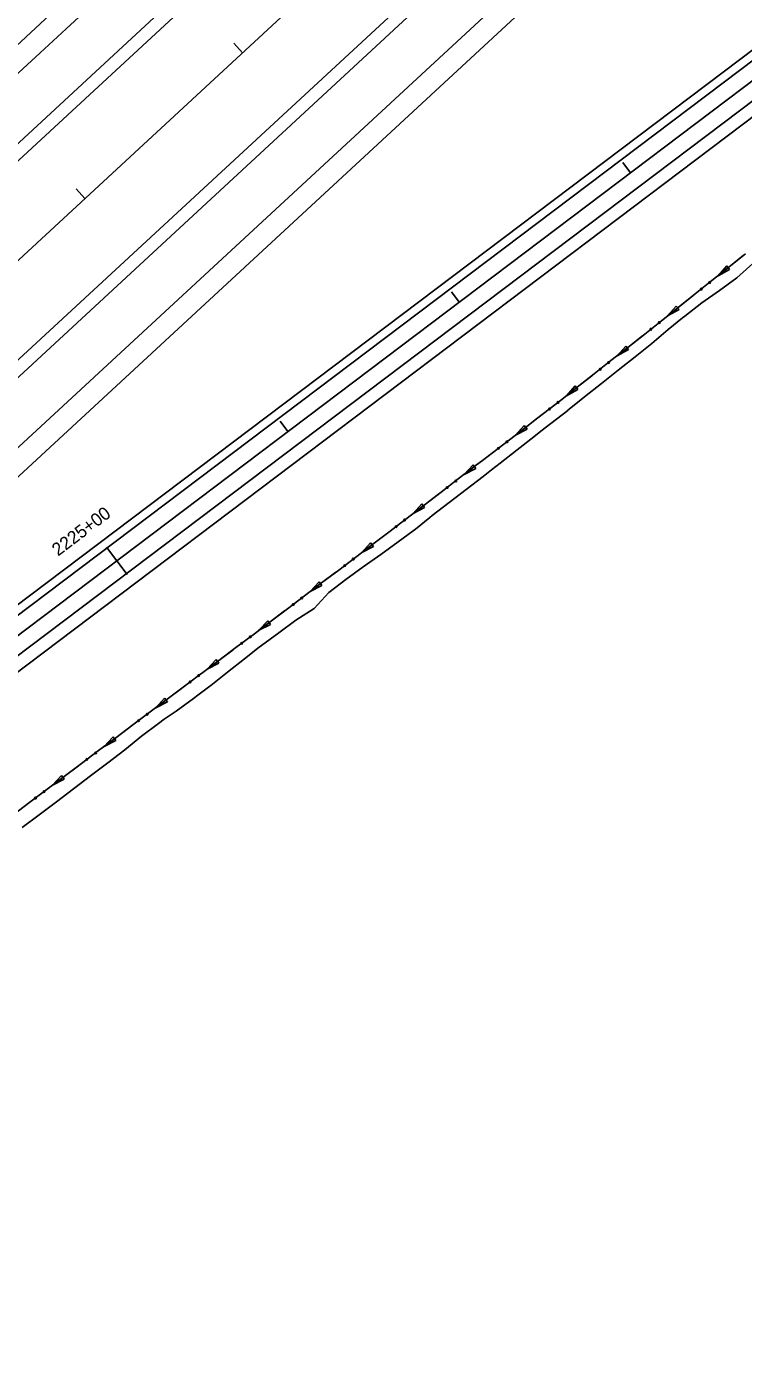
# Model space of a CAD drawing. Extents: x 1611108 to 1749517, y 619561 to 797725.
# Drawn here: x 1727307 to 1727641, y 771050 to 771673 of the extents above; entities that cross this region are included whole.
import ezdxf

# ---------------------------------------------------------------- set-up
doc = ezdxf.new("R2010")
doc.units = 0
for name, color, linetype in [('R_Ditch', 7, 'Continuous'), ('R_Horz Alg', 7, 'Continuous'), ('R_Horz Alg Stationing', 7, 'Continuous'), ('R_Proposed Const Limits', 7, 'Continuous'), ('R_Proposed Road', 7, 'Continuous')]:
    doc.layers.add(name, color=color, linetype=linetype)

msp = doc.modelspace()

# ---------------------------------------------------------------- linework, layer by layer
at = {"layer": 'R_Ditch'}
for p, q in [((1727633, 771561.85), (1727628.97, 771557.28)), ((1727628.97, 771557.28), (1727634.32, 771560.2)), ((1727634.32, 771560.2), (1727633, 771561.85)), ((1727609.49, 771543.15), (1727605.45, 771538.6)), ((1727605.45, 771538.6), (1727610.81, 771541.5)), ((1727610.81, 771541.5), (1727609.49, 771543.15)), ((1727585.95, 771524.51), (1727581.89, 771519.96)), ((1727581.89, 771519.96), (1727587.26, 771522.85)), ((1727587.26, 771522.85), (1727585.95, 771524.51)), ((1727562.36, 771505.91), (1727558.3, 771501.37)), ((1727558.3, 771501.37), (1727563.67, 771504.24)), ((1727563.67, 771504.24), (1727562.36, 771505.91)), ((1727538.64, 771487.51), (1727534.52, 771483.01)), ((1727534.52, 771483.01), (1727539.92, 771485.83)), ((1727539.92, 771485.83), (1727538.64, 771487.51)), ((1727514.81, 771469.22), (1727510.69, 771464.73)), ((1727516.09, 771467.54), (1727514.81, 771469.22)), ((1727510.69, 771464.73), (1727516.09, 771467.54)), ((1727490.95, 771450.98), (1727486.81, 771446.5)), ((1727492.23, 771449.3), (1727490.95, 771450.98)), ((1727486.81, 771446.5), (1727492.23, 771449.3)), ((1727467.04, 771432.79), (1727462.9, 771428.32)), ((1727468.32, 771431.11), (1727467.04, 771432.79)), ((1727462.9, 771428.32), (1727468.32, 771431.11)), ((1727443.1, 771414.65), (1727438.96, 771410.19)), ((1727444.38, 771412.96), (1727443.1, 771414.65)), ((1727438.96, 771410.19), (1727444.38, 771412.96)), ((1727419.13, 771396.56), (1727414.97, 771392.11)), ((1727414.97, 771392.11), (1727420.4, 771394.87)), ((1727420.4, 771394.87), (1727419.13, 771396.56)), ((1727395.11, 771378.52), (1727390.95, 771374.07)), ((1727390.95, 771374.07), (1727396.38, 771376.82)), ((1727396.38, 771376.82), (1727395.11, 771378.52)), ((1727371.08, 771360.49), (1727366.92, 771356.05)), ((1727366.92, 771356.05), (1727372.35, 771358.8)), ((1727372.35, 771358.8), (1727371.08, 771360.49)), ((1727347.05, 771342.47), (1727342.89, 771338.02)), ((1727342.89, 771338.02), (1727348.32, 771340.78)), ((1727348.32, 771340.78), (1727347.05, 771342.47)), ((1727323.02, 771324.45), (1727318.86, 771320)), ((1727318.86, 771320), (1727324.29, 771322.76)), ((1727324.29, 771322.76), (1727323.02, 771324.45))]:
    msp.add_line(p, q, dxfattribs=at)
for points in [[(1727641.71, 771567.49), (1727633.91, 771561.22), (1727626.09, 771554.99), (1727618.26, 771548.77), (1727610.43, 771542.54), (1727609.39, 771541.72), (1727602.59, 771536.33), (1727594.75, 771530.12), (1727586.9, 771523.91), (1727579.05, 771517.71), (1727571.2, 771511.52), (1727563.34, 771505.33), (1727560.85, 771503.37), (1727555.48, 771499.15), (1727555.47, 771499.14), (1727547.56, 771493.04), (1727542.92, 771489.47), (1727539.63, 771486.94), (1727531.71, 771480.85), (1727523.77, 771474.76), (1727519.81, 771471.72), (1727515.84, 771468.67), (1727507.9, 771462.6), (1727499.95, 771456.52), (1727492, 771450.46), (1727490.95, 771449.66), (1727484.05, 771444.39), (1727482.99, 771443.59), (1727482.99, 771443.59), (1727476.09, 771438.34), (1727468.13, 771432.29), (1727460.16, 771426.24), (1727452.19, 771420.2), (1727444.22, 771414.17), (1727436.24, 771408.14), (1727428.26, 771402.11), (1727420.27, 771396.1), (1727412.28, 771390.08), (1727411.23, 771389.29), (1727411.22, 771389.28), (1727404.29, 771384.08), (1727396.29, 771378.07), (1727388.29, 771372.07), (1727387.9, 771371.79), (1727382.23, 771367.53), (1727380.29, 771366.07), (1727372.29, 771360.07), (1727366.88, 771356.02), (1727364.29, 771354.07), (1727356.29, 771348.07), (1727348.29, 771342.07), (1727340.29, 771336.07), (1727332.29, 771330.07), (1727324.29, 771324.07), (1727316.29, 771318.07), (1727308.29, 771312.07), (1727300.29, 771306.07)], [(1727640.68, 771566.66), (1727633.91, 771561.22), (1727628.97, 771557.28)], [(1727617.2, 771547.92), (1727610.43, 771542.54), (1727609.39, 771541.72), (1727605.45, 771538.6)], [(1727617.23, 771547.95), (1727617.2, 771547.92)], [(1727593.66, 771529.26), (1727586.9, 771523.91), (1727581.89, 771519.96)], [(1727593.69, 771529.28), (1727593.66, 771529.26)], [(1727570.09, 771510.64), (1727563.34, 771505.33), (1727560.85, 771503.37), (1727558.3, 771501.37)], [(1727570.12, 771510.67), (1727570.09, 771510.64)], [(1727546.41, 771492.16), (1727542.92, 771489.47), (1727539.63, 771486.94), (1727534.52, 771483.01)], [(1727546.44, 771492.18), (1727546.41, 771492.16)], [(1727522.6, 771473.85), (1727519.81, 771471.72), (1727515.84, 771468.67), (1727510.69, 771464.73)], [(1727522.63, 771473.88), (1727522.6, 771473.85)], [(1727498.74, 771455.6), (1727492, 771450.46), (1727490.95, 771449.66), (1727486.81, 771446.5)], [(1727498.77, 771455.62), (1727498.74, 771455.6)], [(1727474.85, 771437.39), (1727468.13, 771432.29), (1727462.9, 771428.32)], [(1727474.88, 771437.42), (1727474.85, 771437.39)], [(1727450.95, 771419.26), (1727450.92, 771419.24)], [(1727450.92, 771419.24), (1727444.22, 771414.17), (1727438.96, 771410.19)], [(1727426.95, 771401.13), (1727420.27, 771396.1), (1727414.97, 771392.11)], [(1727426.98, 771401.15), (1727426.95, 771401.13)], [(1727402.95, 771383.07), (1727396.29, 771378.07), (1727390.95, 771374.07)], [(1727402.98, 771383.09), (1727402.95, 771383.07)], [(1727378.92, 771365.05), (1727372.29, 771360.07), (1727366.92, 771356.05)], [(1727378.95, 771365.07), (1727378.92, 771365.05)], [(1727354.89, 771347.02), (1727348.29, 771342.07), (1727342.89, 771338.02)], [(1727354.92, 771347.05), (1727354.89, 771347.03)], [(1727330.86, 771329), (1727324.29, 771324.07), (1727318.86, 771320)], [(1727330.89, 771329.02), (1727330.86, 771329)], [(1727306.86, 771311), (1727306.83, 771310.98)]]:
    msp.add_lwpolyline(points, dxfattribs=at)
for centre in [(1727621.15, 771551.02), (1727625.07, 771554.14), (1727597.62, 771532.35), (1727601.55, 771535.46), (1727574.05, 771513.72), (1727577.99, 771516.83), (1727550.41, 771495.2), (1727554.38, 771498.25), (1727526.6, 771476.88), (1727530.58, 771479.93), (1727502.75, 771458.62), (1727506.73, 771461.66), (1727478.87, 771440.41), (1727482.85, 771443.44), (1727458.94, 771425.27), (1727454.94, 771422.24), (1727434.98, 771407.14), (1727430.98, 771404.13), (1727410.99, 771389.07), (1727406.99, 771386.06), (1727386.97, 771371.04), (1727382.96, 771368.03), (1727362.94, 771353.02), (1727358.93, 771350.01), (1727334.9, 771331.99), (1727338.91, 771334.99), (1727310.87, 771313.96), (1727314.88, 771316.97)]:
    msp.add_circle(centre, 0.375, dxfattribs=at)
at = {"layer": 'R_Horz Alg'}
for p, q in [((1726122.78, 770473.69), (1737235.67, 780746.34)), ((1726803, 771012.63), (1727666.01, 771663.95))]:
    msp.add_line(p, q, dxfattribs=at)
at = {"layer": 'R_Horz Alg Stationing'}
for points in [[(1727403.3, 771665.56), (1727407.37, 771661.15)], [(1727584.57, 771610), (1727588.19, 771605.21)], [(1727329.87, 771597.68), (1727333.94, 771593.27)], [(1727504.75, 771549.76), (1727508.37, 771544.97)], [(1727424.93, 771489.52), (1727428.55, 771484.73)], [(1727343.91, 771430.88), (1727353.55, 771418.11)]]:
    msp.add_lwpolyline(points, dxfattribs=at)
at = {"layer": 'R_Proposed Const Limits'}
msp.add_lwpolyline([(1727304.69, 771300.24), (1727312.68, 771306.25), (1727320.69, 771312.24), (1727328.64, 771318.31), (1727336.58, 771324.39), (1727344.63, 771330.32), (1727352.49, 771336.51), (1727360.31, 771342.75), (1727368.28, 771348.79), (1727370.93, 771350.66), (1727376.49, 771354.5), (1727384.57, 771360.4), (1727386.5, 771361.87), (1727392.16, 771366.14), (1727392.55, 771366.43), (1727400.44, 771372.57), (1727408.24, 771378.85), (1727415.05, 771384.21), (1727415.05, 771384.22), (1727416.13, 771384.98), (1727424.21, 771390.88), (1727432.28, 771396.78), (1727440.67, 771402.26), (1727447.53, 771409.78), (1727455.57, 771415.73), (1727463.61, 771421.67), (1727471.79, 771427.44), (1727479.92, 771433.27), (1727486.85, 771438.47), (1727486.85, 771438.47), (1727487.91, 771439.28), (1727494.67, 771444.73), (1727495.71, 771445.54), (1727503.65, 771451.62), (1727511.58, 771457.71), (1727519.5, 771463.82), (1727523.45, 771466.89), (1727527.4, 771469.96), (1727535.29, 771476.1), (1727543.15, 771482.28), (1727546.37, 771484.91), (1727551, 771488.48), (1727558.92, 771494.57), (1727558.93, 771494.58), (1727564.29, 771498.82), (1727566.77, 771500.79), (1727574.58, 771507.04), (1727582.41, 771513.26), (1727590.26, 771519.47), (1727598.04, 771525.75), (1727605.73, 771532.16), (1727612.45, 771537.67), (1727613.5, 771538.47), (1727621.42, 771544.58), (1727629.6, 771550.34), (1727637.67, 771556.25), (1727645.14, 771562.95)], dxfattribs=at)
at = {"layer": 'R_Proposed Road'}
for p, q in [((1726991.58, 771377.57), (1728018.03, 772326.41)), ((1726910.49, 771288.99), (1728024.82, 772319.07)), ((1726095.63, 770503.06), (1728041.11, 772301.44)), ((1726099.71, 770498.66), (1728045.18, 772297.04)), ((1726145.86, 770448.72), (1728091.34, 772247.1)), ((1726149.94, 770444.32), (1728095.41, 772242.7)), ((1727151.11, 771337.11), (1728111.7, 772225.07)), ((1727157.9, 771329.77), (1728118.49, 772217.73)), ((1727039.48, 771200.5), (1727661.49, 771669.93)), ((1727049.16, 771212.82), (1727659.08, 771673.12)), ((1727670.53, 771657.96), (1726807.51, 771006.65)), ((1727674.14, 771653.17), (1726811.13, 771001.86))]:
    msp.add_line(p, q, dxfattribs=at)

# ---------------------------------------------------------------- texts
at = {"layer": 'R_Horz Alg Stationing'}
msp.add_text('2225+00', height=6, rotation=37.04167, dxfattribs=at).set_placement((1727321.41, 771426.43))

doc.saveas('drawing.dxf')
